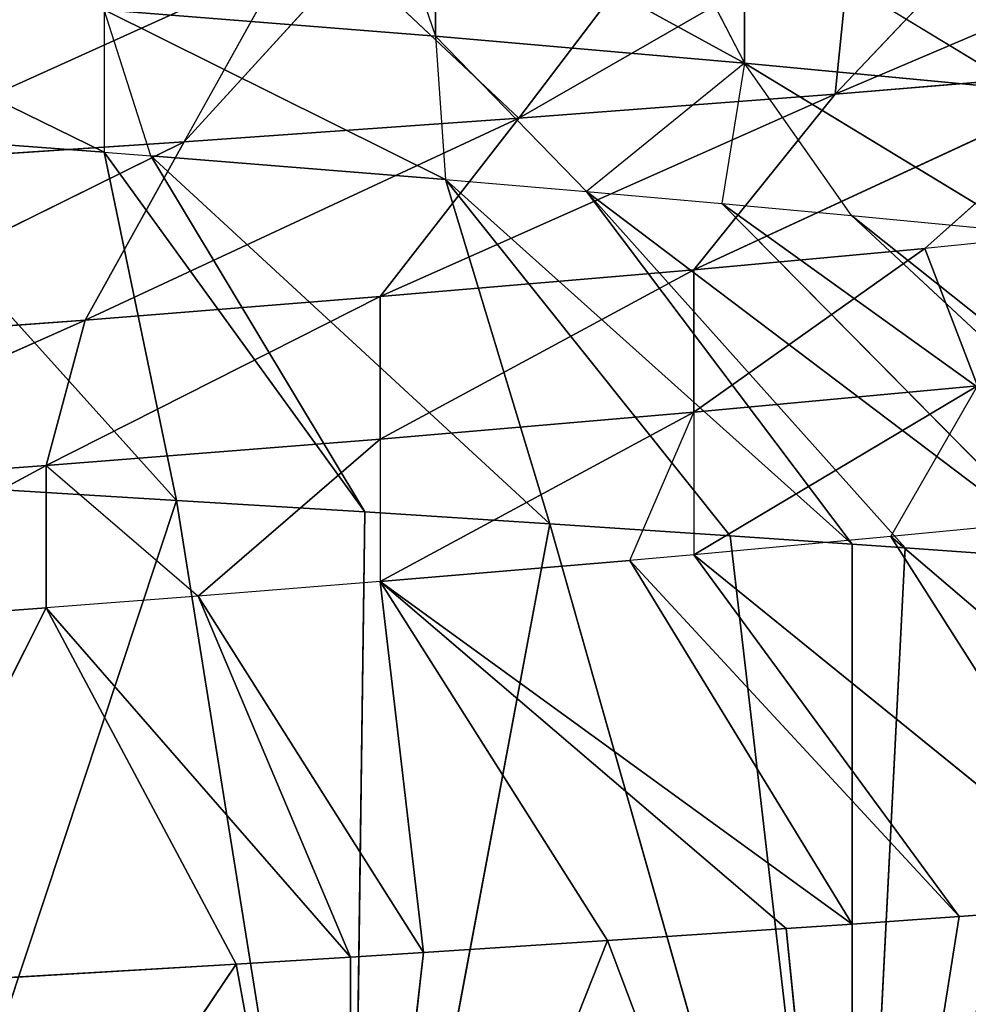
# Model space of a CAD drawing. Extents: x 186 to 416, y 0 to 124.
# Tile 256 of 656: x 246.142 to 246.724, y 117.359 to 117.964. Entities that reach past the tile are written whole.
import ezdxf

# ---------------------------------------------------------------- set-up
doc = ezdxf.new("R2010")
doc.units = 0
doc.header["$LTSCALE"] = 25.4
doc.layers.get('0').update_dxf_attribs({"color": 13, "linetype": 'CONTINUOUS'})

# ---------------------------------------------------------------- blocks, each defined once
blk = doc.blocks.new('PILLS-I-PLAFON-8266-8272_0')
at = {"color": 250}
for p, q in [((61.19681, 52.91607, 6.87794), (60.93861, 52.98001, 7.26166)), ((61.19681, 52.91607, 6.87794), (60.93861, 52.98001, 7.26166)), ((61.19681, 52.91607, 6.87794), (60.96272, 52.97561, 6.89185)), ((61.19681, 52.91607, 6.87794), (60.96272, 52.97561, 6.89185)), ((61.08023, 52.55556, 6.65924), (60.96272, 52.97561, 6.89185)), ((61.08023, 52.55556, 6.65924), (60.96272, 52.97561, 6.89185)), ((61.19681, 52.91607, 6.87794), (61.08023, 52.55556, 6.65924)), ((61.19681, 52.91607, 6.87794), (61.08023, 52.55556, 6.65924)), ((61.26693, 52.89204, 6.87359), (61.19681, 52.91607, 6.87794)), ((61.19681, 52.91607, 6.87794), (61.26694, 52.89204, 7.26166)), ((61.19681, 52.91607, 6.87794), (61.26694, 52.89204, 7.26166)), ((61.26693, 52.89204, 6.87359), (61.19681, 52.91607, 6.87794)), ((60.95291, 52.78447, 6.3871), (61.22555, 52.90658, 6.26367)), ((60.95291, 52.78447, 6.3871), (61.22555, 52.90658, 6.26367)), ((61.16478, 52.72715, 6.37304), (61.22555, 52.90658, 6.26367)), ((61.26693, 52.89204, 6.87359), (61.08023, 52.55556, 6.65924)), ((61.26693, 52.89204, 6.87359), (61.08023, 52.55556, 6.65924)), ((61.16478, 52.72715, 6.37304), (61.26694, 52.89204, 6.26109)), ((61.26693, 52.89204, 6.87359), (61.17356, 52.52232, 6.652)), ((61.26693, 52.89204, 6.87359), (61.17356, 52.52232, 6.652)), ((61.26694, 52.89204, 7.26166), (61.26693, 52.89204, 6.87359)), ((61.31187, 52.87506, 6.87075), (61.26693, 52.89204, 6.87359)), ((61.26694, 52.89204, 7.26166), (61.26693, 52.89204, 6.87359)), ((61.31187, 52.87506, 6.87075), (61.26693, 52.89204, 6.87359)), ((61.42467, 52.82668, 6.86346), (61.26694, 52.89204, 7.26166)), ((61.42467, 52.82668, 6.86346), (61.26694, 52.89204, 7.26166)), ((61.31187, 52.87506, 6.87075), (61.26694, 52.89204, 7.26166)), ((61.31187, 52.87506, 6.87075), (61.26694, 52.89204, 7.26166)), ((61.37033, 52.64272, 6.35845), (61.26694, 52.89204, 6.26109)), ((61.37033, 52.64272, 6.35845), (61.26694, 52.89204, 6.26109)), ((61.31187, 52.87506, 6.87075), (61.17356, 52.52232, 6.652)), ((61.31187, 52.87506, 6.87075), (61.17356, 52.52232, 6.652)), ((61.31187, 52.87506, 6.87075), (61.2853, 52.47342, 6.643)), ((61.31187, 52.87506, 6.87075), (61.2853, 52.47342, 6.643)), ((61.42467, 52.82668, 6.86346), (61.31187, 52.87506, 6.87075)), ((61.42467, 52.82668, 6.86346), (61.31187, 52.87506, 6.87075)), ((61.42467, 52.82668, 6.86346), (61.2853, 52.47342, 6.643)), ((61.42467, 52.82668, 6.86346), (61.2853, 52.47342, 6.643)), ((61.5345, 52.77113, 6.85611), (61.42467, 52.82668, 6.86346)), ((61.42467, 52.82668, 6.86346), (61.575, 52.74839, 7.26166)), ((61.42467, 52.82668, 6.86346), (61.575, 52.74839, 7.26166)), ((61.5345, 52.77113, 6.85611), (61.42467, 52.82668, 6.86346)), ((61.37033, 52.64272, 6.35845), (61.45322, 52.81307, 6.24907)), ((61.37033, 52.64272, 6.35845), (61.45322, 52.81307, 6.24907)), ((61.16478, 52.72715, 6.37304), (60.95291, 52.78447, 6.3871)), ((61.16478, 52.72715, 6.37304), (60.95291, 52.78447, 6.3871)), ((61.5345, 52.77113, 6.85611), (61.2853, 52.47342, 6.643)), ((61.5345, 52.77113, 6.85611), (61.2853, 52.47342, 6.643)), ((61.57501, 52.74839, 6.85333), (61.5345, 52.77113, 6.85611)), ((61.5345, 52.77113, 6.85611), (61.575, 52.74839, 7.26166)), ((61.5345, 52.77113, 6.85611), (61.575, 52.74839, 7.26166)), ((61.57501, 52.74839, 6.85333), (61.5345, 52.77113, 6.85611)), ((61.2853, 52.47342, 6.643), (61.57501, 52.74839, 6.85333)), ((61.2853, 52.47342, 6.643), (61.57501, 52.74839, 6.85333)), ((61.57499, 52.74839, 6.24083), (61.37033, 52.64272, 6.35845)), ((61.57499, 52.74839, 6.24083), (61.37033, 52.64272, 6.35845)), ((61.57501, 52.74839, 6.85333), (61.43847, 52.38831, 6.62999)), ((61.57501, 52.74839, 6.85333), (61.43847, 52.38831, 6.62999)), ((61.57499, 52.74839, 6.24083), (61.56445, 52.53253, 6.34366)), ((61.57499, 52.74839, 6.24083), (61.56445, 52.53253, 6.34366)), ((61.575, 52.74839, 7.26166), (61.57501, 52.74839, 6.85333)), ((61.64068, 52.70873, 6.84874), (61.575, 52.74839, 7.26166)), ((61.64068, 52.70873, 6.84874), (61.575, 52.74839, 7.26166)), ((61.575, 52.74839, 7.26166), (61.57501, 52.74839, 6.85333)), ((61.64068, 52.70873, 6.84874), (61.57501, 52.74839, 6.85333)), ((61.64068, 52.70873, 6.84874), (61.57501, 52.74839, 6.85333)), ((60.91493, 52.59887, 6.49648), (61.16478, 52.72715, 6.37304)), ((60.91493, 52.59887, 6.49648), (61.16478, 52.72715, 6.37304)), ((61.16478, 52.72715, 6.37304), (61.104, 52.54772, 6.48242)), ((61.16478, 52.72715, 6.37304), (61.104, 52.54772, 6.48242)), ((61.37033, 52.64272, 6.35845), (61.16478, 52.72715, 6.37304)), ((61.37033, 52.64272, 6.35845), (61.16478, 52.72715, 6.37304)), ((61.64068, 52.70873, 6.84874), (61.43847, 52.38831, 6.62999)), ((61.64068, 52.70873, 6.84874), (61.43847, 52.38831, 6.62999)), ((61.64068, 52.70873, 6.84874), (61.47776, 52.36269, 6.62651)), ((61.64068, 52.70873, 6.84874), (61.47776, 52.36269, 6.62651)), ((61.74258, 52.63983, 6.8414), (61.64068, 52.70873, 6.84874)), ((61.74258, 52.63983, 6.8414), (61.64068, 52.70873, 6.84874)), ((61.66823, 52.69102, 6.23428), (61.56445, 52.53253, 6.34366)), ((61.66823, 52.69102, 6.23428), (61.56445, 52.53253, 6.34366)), ((61.104, 52.54772, 6.48242), (61.37033, 52.64272, 6.35845)), ((61.104, 52.54772, 6.48242), (61.37033, 52.64272, 6.35845)), ((61.37033, 52.64272, 6.35845), (61.2853, 52.47342, 6.468)), ((61.37033, 52.64272, 6.35845), (61.2853, 52.47342, 6.468)), ((61.37033, 52.64272, 6.35845), (61.56445, 52.53253, 6.34366)), ((61.37033, 52.64272, 6.35845), (61.56445, 52.53253, 6.34366)), ((61.74258, 52.63983, 6.8414), (61.47776, 52.36269, 6.62651)), ((61.74258, 52.63983, 6.8414), (61.47776, 52.36269, 6.62651)), ((61.74258, 52.63983, 6.8414), (61.59877, 52.27243, 6.61538)), ((61.74258, 52.63983, 6.8414), (61.59877, 52.27243, 6.61538)), ((61.08023, 52.55556, 6.57174), (60.86889, 52.60757, 6.58726)), ((61.104, 52.54772, 6.48242), (60.86889, 52.60757, 6.58726)), ((61.08023, 52.55556, 6.57174), (60.86889, 52.60757, 6.58726)), ((61.104, 52.54772, 6.48242), (60.86889, 52.60757, 6.58726)), ((61.08023, 52.55556, 6.65924), (60.89224, 52.60334, 6.6731)), ((60.89224, 52.60334, 6.6731), (61.08023, 52.55556, 6.57174)), ((60.89224, 52.60334, 6.6731), (61.08023, 52.55556, 6.57174)), ((61.08023, 52.55556, 6.65924), (60.89224, 52.60334, 6.6731)), ((61.104, 52.54772, 6.48242), (60.91493, 52.59887, 6.49648)), ((61.104, 52.54772, 6.48242), (60.91493, 52.59887, 6.49648)), ((61.17356, 52.52232, 6.652), (61.08023, 52.55556, 6.65924)), ((61.2853, 52.47342, 6.5555), (61.08023, 52.55556, 6.57174)), ((61.08023, 52.55556, 6.57174), (61.17356, 52.52232, 6.652)), ((61.08023, 52.55556, 6.57174), (61.08023, 52.55556, 6.65924)), ((61.2853, 52.47342, 6.468), (61.08023, 52.55556, 6.57174)), ((61.2853, 52.47342, 6.5555), (61.08023, 52.55556, 6.57174)), ((61.104, 52.54772, 6.48242), (61.08023, 52.55556, 6.57174)), ((61.2853, 52.47342, 6.468), (61.08023, 52.55556, 6.57174)), ((61.104, 52.54772, 6.48242), (61.08023, 52.55556, 6.57174)), ((61.56445, 52.53253, 6.34366), (61.85342, 52.55344, 6.22057)), ((61.56445, 52.53253, 6.34366), (61.85342, 52.55344, 6.22057)), ((61.59877, 52.27243, 6.61538), (61.85344, 52.55342, 6.83307)), ((61.59877, 52.27243, 6.61538), (61.85344, 52.55342, 6.83307)), ((61.2853, 52.47342, 6.468), (61.104, 52.54772, 6.48242)), ((61.2853, 52.47342, 6.468), (61.104, 52.54772, 6.48242)), ((61.56445, 52.53253, 6.34366), (61.2853, 52.47342, 6.468)), ((61.56445, 52.53253, 6.34366), (61.2853, 52.47342, 6.468)), ((61.47776, 52.36269, 6.45151), (61.56445, 52.53253, 6.34366)), ((61.47776, 52.36269, 6.45151), (61.56445, 52.53253, 6.34366)), ((61.74246, 52.39917, 6.32902), (61.56445, 52.53253, 6.34366)), ((61.74246, 52.39917, 6.32902), (61.56445, 52.53253, 6.34366)), ((61.2853, 52.47342, 6.643), (61.17356, 52.52232, 6.652)), ((61.2853, 52.47342, 6.5555), (61.17356, 52.52232, 6.652)), ((61.43847, 52.38831, 6.62999), (61.2853, 52.47342, 6.643)), ((61.47776, 52.36269, 6.53901), (61.2853, 52.47342, 6.643)), ((61.43847, 52.38831, 6.62999), (61.2853, 52.47342, 6.643)), ((61.47776, 52.36269, 6.53901), (61.2853, 52.47342, 6.643)), ((61.47776, 52.36269, 6.53901), (61.2853, 52.47342, 6.5555)), ((61.2853, 52.47342, 6.5555), (61.2853, 52.47342, 6.643)), ((61.47776, 52.36269, 6.45151), (61.2853, 52.47342, 6.5555)), ((61.47776, 52.36269, 6.53901), (61.2853, 52.47342, 6.5555)), ((61.47776, 52.36269, 6.45151), (61.2853, 52.47342, 6.5555)), ((61.47776, 52.36269, 6.45151), (61.2853, 52.47342, 6.468)), ((61.2853, 52.47342, 6.468), (61.2853, 52.47342, 6.5555)), ((61.2853, 52.47342, 6.468), (61.2853, 52.47342, 6.5555)), ((61.47776, 52.36269, 6.45151), (61.2853, 52.47342, 6.468)), ((61.47776, 52.36269, 6.45151), (61.74246, 52.39917, 6.32902)), ((61.47776, 52.36269, 6.45151), (61.74246, 52.39917, 6.32902)), ((61.61953, 52.25503, 6.4384), (61.74246, 52.39917, 6.32902)), ((61.47776, 52.36269, 6.62651), (61.43847, 52.38831, 6.62999)), ((61.43847, 52.38831, 6.62999), (61.47776, 52.36269, 6.53901)), ((61.59877, 52.27243, 6.61538), (61.47776, 52.36269, 6.62651)), ((61.61953, 52.25503, 6.4384), (61.47776, 52.36269, 6.53901)), ((61.47776, 52.36269, 6.53901), (61.65188, 52.22667, 6.52276)), ((61.47776, 52.36269, 6.53901), (61.65188, 52.22667, 6.52276)), ((61.47776, 52.36269, 6.53901), (61.47776, 52.36269, 6.62651)), ((61.65188, 52.22667, 6.52276), (61.47776, 52.36269, 6.62651)), ((61.61953, 52.25503, 6.4384), (61.47776, 52.36269, 6.45151)), ((61.47776, 52.36269, 6.45151), (61.47776, 52.36269, 6.53901)), ((61.61953, 52.25503, 6.4384), (61.47776, 52.36269, 6.53901)), ((61.47776, 52.36269, 6.45151), (61.47776, 52.36269, 6.53901)), ((61.61953, 52.25503, 6.4384), (61.47776, 52.36269, 6.45151)), ((61.59877, 52.27243, 6.61538), (61.65188, 52.22667, 6.52276)), ((61.65188, 52.22667, 6.61026), (61.59877, 52.27243, 6.61538)), ((61.65188, 52.22667, 6.43526), (61.61953, 52.25503, 6.4384)), ((61.61953, 52.25503, 6.4384), (61.65188, 52.22667, 6.52276)), ((61.50888, 49.77811, 6.23711), (61.67939, 49.91801, 6.34077)), ((61.67939, 49.91801, 6.34077), (61.50888, 49.77811, 6.32461)), ((61.67939, 49.91801, 6.34077), (61.50888, 49.77811, 6.32461)), ((61.50888, 49.77811, 6.32461), (61.67939, 49.91801, 6.42827)), ((61.5745, 49.82727, 6.41816), (61.67939, 49.91801, 6.42827)), ((61.49503, 49.76839, 6.41086), (61.5745, 49.82727, 6.41816)), ((61.5745, 49.82727, 6.41816), (61.50888, 49.77811, 6.32461)), ((61.5745, 49.82727, 6.41816), (61.80951, 49.53008, 6.63691)), ((61.5745, 49.82727, 6.41816), (61.80951, 49.53008, 6.63691)), ((61.5745, 49.82727, 6.41816), (61.85342, 49.56585, 6.64025)), ((61.5745, 49.82727, 6.41816), (61.85342, 49.56585, 6.64025)), ((61.31918, 49.6628, 6.30813), (61.50888, 49.77811, 6.32461)), ((61.31918, 49.6628, 6.22063), (61.50888, 49.77811, 6.32461)), ((61.31918, 49.6628, 6.30813), (61.50888, 49.77811, 6.32461)), ((61.31918, 49.6628, 6.22063), (61.50888, 49.77811, 6.32461)), ((61.50888, 49.77811, 6.32461), (61.41178, 49.7145, 6.40351)), ((61.4615, 49.74579, 6.23287), (61.50888, 49.77811, 6.32461)), ((61.50888, 49.77811, 6.32461), (61.49503, 49.76839, 6.41086)), ((61.50888, 49.77811, 6.23711), (61.50888, 49.77811, 6.32461)), ((61.41178, 49.7145, 6.40351), (61.49503, 49.76839, 6.41086)), ((61.49503, 49.76839, 6.41086), (61.71087, 49.457, 6.62961)), ((61.49503, 49.76839, 6.41086), (61.71087, 49.457, 6.62961)), ((61.49503, 49.76839, 6.41086), (61.80951, 49.53008, 6.63691)), ((61.49503, 49.76839, 6.41086), (61.80951, 49.53008, 6.63691)), ((61.31918, 49.6628, 6.30813), (61.41178, 49.7145, 6.40351)), ((61.32524, 49.66594, 6.39614), (61.41178, 49.7145, 6.40351)), ((61.60755, 49.39011, 6.62226), (61.41178, 49.7145, 6.40351)), ((61.41178, 49.7145, 6.40351), (61.71087, 49.457, 6.62961)), ((61.60755, 49.39011, 6.62226), (61.41178, 49.7145, 6.40351)), ((61.57499, 49.37089, 6.62), (61.41178, 49.7145, 6.40351)), ((61.57499, 49.37089, 6.62), (61.41178, 49.7145, 6.40351)), ((61.41178, 49.7145, 6.40351), (61.71087, 49.457, 6.62961)), ((61.11582, 49.57562, 6.29182), (61.32524, 49.66594, 6.39614)), ((61.11582, 49.57562, 6.29182), (61.32524, 49.66594, 6.39614)), ((61.11582, 49.57562, 6.29182), (61.31918, 49.6628, 6.30813)), ((61.11582, 49.57562, 6.29182), (61.31918, 49.6628, 6.30813)), ((61.14442, 49.58587, 6.38154), (61.32524, 49.66594, 6.39614)), ((61.14442, 49.58587, 6.38154), (61.32524, 49.66594, 6.39614)), ((61.28833, 49.64734, 6.21808), (61.31918, 49.6628, 6.30813)), ((61.31918, 49.6628, 6.30813), (61.32524, 49.66594, 6.39614)), ((61.31918, 49.6628, 6.22063), (61.31918, 49.6628, 6.30813)), ((61.57499, 49.37089, 6.62), (61.32524, 49.66594, 6.39614)), ((61.57499, 49.37089, 6.62), (61.32524, 49.66594, 6.39614)), ((61.50014, 49.32983, 6.61489), (61.32524, 49.66594, 6.39614)), ((61.50014, 49.32983, 6.61489), (61.32524, 49.66594, 6.39614)), ((61.38931, 49.27653, 6.60755), (61.32524, 49.66594, 6.39614)), ((61.38931, 49.27653, 6.60755), (61.32524, 49.66594, 6.39614)), ((61.11582, 49.57562, 6.37932), (61.14442, 49.58587, 6.38154)), ((61.14442, 49.58587, 6.38154), (61.11582, 49.57562, 6.29182)), ((61.14442, 49.58587, 6.38154), (61.27571, 49.23046, 6.60029)), ((61.38931, 49.27653, 6.60755), (61.14442, 49.58587, 6.38154)), ((61.38931, 49.27653, 6.60755), (61.14442, 49.58587, 6.38154)), ((61.14442, 49.58587, 6.38154), (61.27571, 49.23046, 6.60029)), ((60.90509, 49.51844, 6.27614), (61.11582, 49.57562, 6.37932)), ((60.90509, 49.51844, 6.27614), (61.11582, 49.57562, 6.37932)), ((60.95701, 49.52963, 6.3674), (61.11582, 49.57562, 6.37932)), ((60.95701, 49.52963, 6.3674), (61.11582, 49.57562, 6.37932)), ((61.27571, 49.23046, 6.60029), (61.11582, 49.57562, 6.37932)), ((61.27571, 49.23046, 6.60029), (61.11582, 49.57562, 6.37932)), ((61.16008, 49.19181, 6.59314), (61.11582, 49.57562, 6.37932)), ((61.16008, 49.19181, 6.59314), (61.11582, 49.57562, 6.37932)), ((61.11582, 49.57562, 6.29182), (61.11582, 49.57562, 6.37932)), ((61.16008, 49.19181, 6.59314), (60.95701, 49.52963, 6.3674)), ((61.16008, 49.19181, 6.59314), (60.95701, 49.52963, 6.3674)), ((61.60755, 49.39011, 6.62226), (61.71087, 49.457, 6.62961)), ((61.60755, 49.39011, 6.62226), (61.71087, 49.457, 6.62961)), ((61.57499, 49.37089, 6.62), (61.60755, 49.39011, 6.62226)), ((61.57499, 49.37089, 6.62), (61.60755, 49.39011, 6.62226)), ((61.60755, 49.39011, 6.62226), (61.575, 49.37089, 7.26166)), ((61.60755, 49.39011, 6.62226), (61.575, 49.37089, 7.26166)), ((61.575, 49.37089, 7.26166), (61.38931, 49.27653, 6.60755)), ((61.575, 49.37089, 7.26166), (61.38931, 49.27653, 6.60755)), ((61.50014, 49.32983, 6.61489), (61.57499, 49.37089, 6.62)), ((61.575, 49.37089, 7.26166), (61.50014, 49.32983, 6.61489)), ((61.575, 49.37089, 7.26166), (61.50014, 49.32983, 6.61489)), ((61.50014, 49.32983, 6.61489), (61.57499, 49.37089, 6.62)), ((61.57499, 49.37089, 6.62), (61.575, 49.37089, 7.26166)), ((61.57499, 49.37089, 6.62), (61.575, 49.37089, 7.26166)), ((61.38931, 49.27653, 6.60755), (61.50014, 49.32983, 6.61489)), ((61.38931, 49.27653, 6.60755), (61.50014, 49.32983, 6.61489)), ((61.26694, 49.22724, 7.26166), (61.38931, 49.27653, 6.60755)), ((61.26694, 49.22724, 7.26166), (61.38931, 49.27653, 6.60755)), ((61.27571, 49.23046, 6.60029), (61.38931, 49.27653, 6.60755)), ((61.27571, 49.23046, 6.60029), (61.38931, 49.27653, 6.60755)), ((61.16008, 49.19181, 6.59314), (61.27571, 49.23046, 6.60029)), ((61.16008, 49.19181, 6.59314), (61.27571, 49.23046, 6.60029)), ((61.16008, 49.19181, 6.59314), (61.26694, 49.22724, 7.26166)), ((61.16008, 49.19181, 6.59314), (61.26694, 49.22724, 7.26166)), ((61.26694, 49.22724, 7.26166), (61.27571, 49.23046, 6.60029)), ((61.26694, 49.22724, 7.26166), (61.27571, 49.23046, 6.60029)), ((61.16008, 49.19181, 6.59314), (60.93861, 49.13927, 7.26166)), ((61.16008, 49.19181, 6.59314), (60.93861, 49.13927, 7.26166)), ((61.04311, 49.16066, 6.58615), (61.16008, 49.19181, 6.59314)), ((61.04311, 49.16066, 6.58615), (61.16008, 49.19181, 6.59314))]:
    blk.add_line(p, q, dxfattribs=at)
mesh = blk.add_polyface(dxfattribs=at)
corners = [(61.26694, 52.89204, 7.26166), (61.19681, 52.91607, 6.87794), (60.93861, 52.98001, 7.26166)]
mesh.append_faces([[corners[k] for k in face] for face in [(0, 1, 2)]], dxfattribs={"color": 250})
mesh = blk.add_polyface(dxfattribs=at)
corners = [(60.93861, 52.98001, 7.26166), (61.19681, 52.91607, 6.87794), (60.96272, 52.97561, 6.89185)]
mesh.append_faces([[corners[k] for k in face] for face in [(0, 1, 2)]], dxfattribs={"color": 250})
mesh = blk.add_polyface(dxfattribs=at)
corners = [(61.08023, 52.55556, 6.65924), (60.89224, 52.60334, 6.6731), (60.96272, 52.97561, 6.89185)]
mesh.append_faces([[corners[k] for k in face] for face in [(0, 1, 2)]], dxfattribs={"color": 250})
mesh = blk.add_polyface(dxfattribs=at)
corners = [(61.19681, 52.91607, 6.87794), (61.08023, 52.55556, 6.65924), (60.96272, 52.97561, 6.89185)]
mesh.append_faces([[corners[k] for k in face] for face in [(0, 1, 2)]], dxfattribs={"color": 250})
mesh = blk.add_polyface(dxfattribs=at)
corners = [(61.22555, 52.90658, 6.26367), (60.99088, 52.97006, 6.27773), (60.95291, 52.78447, 6.3871)]
mesh.append_faces([[corners[k] for k in face] for face in [(0, 1, 2)]], dxfattribs={"color": 250})
mesh = blk.add_polyface(dxfattribs=at)
corners = [(61.26693, 52.89204, 6.87359), (61.08023, 52.55556, 6.65924), (61.19681, 52.91607, 6.87794)]
mesh.append_faces([[corners[k] for k in face] for face in [(0, 1, 2)]], dxfattribs={"color": 250})
mesh = blk.add_polyface(dxfattribs=at)
corners = [(61.26694, 52.89204, 7.26166), (61.26693, 52.89204, 6.87359), (61.19681, 52.91607, 6.87794)]
mesh.append_faces([[corners[k] for k in face] for face in [(0, 1, 2)]], dxfattribs={"color": 250})
mesh = blk.add_polyface(dxfattribs=at)
corners = [(61.22555, 52.90658, 6.26367), (60.95291, 52.78447, 6.3871), (61.16478, 52.72715, 6.37304)]
mesh.append_faces([[corners[k] for k in face] for face in [(0, 1, 2)]], dxfattribs={"color": 250})
mesh = blk.add_polyface(dxfattribs=at)
corners = [(61.26693, 52.89204, 6.87359), (61.17356, 52.52232, 6.652), (61.08023, 52.55556, 6.65924)]
mesh.append_faces([[corners[k] for k in face] for face in [(0, 1, 2)]], dxfattribs={"color": 250})
mesh = blk.add_polyface(dxfattribs=at)
corners = [(61.37033, 52.64272, 6.35845), (61.26694, 52.89204, 6.26109), (61.16478, 52.72715, 6.37304)]
mesh.append_faces([[corners[k] for k in face] for face in [(0, 1, 2)]], dxfattribs={"color": 250})
mesh = blk.add_polyface(dxfattribs=at)
corners = [(61.31187, 52.87506, 6.87075), (61.17356, 52.52232, 6.652), (61.26693, 52.89204, 6.87359)]
mesh.append_faces([[corners[k] for k in face] for face in [(0, 1, 2)]], dxfattribs={"color": 250})
mesh = blk.add_polyface(dxfattribs=at)
corners = [(61.26694, 52.89204, 7.26166), (61.31187, 52.87506, 6.87075), (61.26693, 52.89204, 6.87359)]
mesh.append_faces([[corners[k] for k in face] for face in [(0, 1, 2)]], dxfattribs={"color": 250})
mesh = blk.add_polyface(dxfattribs=at)
corners = [(61.575, 52.74839, 7.26166), (61.42467, 52.82668, 6.86346), (61.26694, 52.89204, 7.26166)]
mesh.append_faces([[corners[k] for k in face] for face in [(0, 1, 2)]], dxfattribs={"color": 250})
mesh = blk.add_polyface(dxfattribs=at)
corners = [(61.26694, 52.89204, 7.26166), (61.42467, 52.82668, 6.86346), (61.31187, 52.87506, 6.87075)]
mesh.append_faces([[corners[k] for k in face] for face in [(0, 1, 2)]], dxfattribs={"color": 250})
mesh = blk.add_polyface(dxfattribs=at)
corners = [(61.45322, 52.81307, 6.24907), (61.26694, 52.89204, 6.26109), (61.37033, 52.64272, 6.35845)]
mesh.append_faces([[corners[k] for k in face] for face in [(0, 1, 2)]], dxfattribs={"color": 250})
mesh = blk.add_polyface(dxfattribs=at)
corners = [(61.31187, 52.87506, 6.87075), (61.2853, 52.47342, 6.643), (61.17356, 52.52232, 6.652)]
mesh.append_faces([[corners[k] for k in face] for face in [(0, 1, 2)]], dxfattribs={"color": 250})
mesh = blk.add_polyface(dxfattribs=at)
corners = [(61.42467, 52.82668, 6.86346), (61.2853, 52.47342, 6.643), (61.31187, 52.87506, 6.87075)]
mesh.append_faces([[corners[k] for k in face] for face in [(0, 1, 2)]], dxfattribs={"color": 250})
mesh = blk.add_polyface(dxfattribs=at)
corners = [(61.5345, 52.77113, 6.85611), (61.2853, 52.47342, 6.643), (61.42467, 52.82668, 6.86346)]
mesh.append_faces([[corners[k] for k in face] for face in [(0, 1, 2)]], dxfattribs={"color": 250})
mesh = blk.add_polyface(dxfattribs=at)
corners = [(61.575, 52.74839, 7.26166), (61.5345, 52.77113, 6.85611), (61.42467, 52.82668, 6.86346)]
mesh.append_faces([[corners[k] for k in face] for face in [(0, 1, 2)]], dxfattribs={"color": 250})
mesh = blk.add_polyface(dxfattribs=at)
corners = [(61.57499, 52.74839, 6.24083), (61.45322, 52.81307, 6.24907), (61.37033, 52.64272, 6.35845)]
mesh.append_faces([[corners[k] for k in face] for face in [(0, 1, 2)]], dxfattribs={"color": 250})
mesh = blk.add_polyface(dxfattribs=at)
corners = [(61.16478, 52.72715, 6.37304), (60.95291, 52.78447, 6.3871), (60.91493, 52.59887, 6.49648)]
mesh.append_faces([[corners[k] for k in face] for face in [(0, 1, 2)]], dxfattribs={"color": 250})
mesh = blk.add_polyface(dxfattribs=at)
corners = [(61.57501, 52.74839, 6.85333), (61.2853, 52.47342, 6.643), (61.5345, 52.77113, 6.85611)]
mesh.append_faces([[corners[k] for k in face] for face in [(0, 1, 2)]], dxfattribs={"color": 250})
mesh = blk.add_polyface(dxfattribs=at)
corners = [(61.575, 52.74839, 7.26166), (61.57501, 52.74839, 6.85333), (61.5345, 52.77113, 6.85611)]
mesh.append_faces([[corners[k] for k in face] for face in [(0, 1, 2)]], dxfattribs={"color": 250})
mesh = blk.add_polyface(dxfattribs=at)
corners = [(61.57501, 52.74839, 6.85333), (61.43847, 52.38831, 6.62999), (61.2853, 52.47342, 6.643)]
mesh.append_faces([[corners[k] for k in face] for face in [(0, 1, 2)]], dxfattribs={"color": 250})
mesh = blk.add_polyface(dxfattribs=at)
corners = [(61.57499, 52.74839, 6.24083), (61.37033, 52.64272, 6.35845), (61.56445, 52.53253, 6.34366)]
mesh.append_faces([[corners[k] for k in face] for face in [(0, 1, 2)]], dxfattribs={"color": 250})
mesh = blk.add_polyface(dxfattribs=at)
corners = [(61.64068, 52.70873, 6.84874), (61.43847, 52.38831, 6.62999), (61.57501, 52.74839, 6.85333)]
mesh.append_faces([[corners[k] for k in face] for face in [(0, 1, 2)]], dxfattribs={"color": 250})
mesh = blk.add_polyface(dxfattribs=at)
corners = [(61.66823, 52.69102, 6.23428), (61.57499, 52.74839, 6.24083), (61.56445, 52.53253, 6.34366)]
mesh.append_faces([[corners[k] for k in face] for face in [(0, 1, 2)]], dxfattribs={"color": 250})
mesh = blk.add_polyface(dxfattribs=at)
corners = [(61.575, 52.74839, 7.26166), (61.85343, 52.55343, 7.26166), (61.74258, 52.63983, 6.8414)]
mesh.append_faces([[corners[k] for k in face] for face in [(0, 1, 2)]], dxfattribs={"color": 250})
mesh = blk.add_polyface(dxfattribs=at)
corners = [(61.575, 52.74839, 7.26166), (61.74258, 52.63983, 6.8414), (61.64068, 52.70873, 6.84874)]
mesh.append_faces([[corners[k] for k in face] for face in [(0, 1, 2)]], dxfattribs={"color": 250})
mesh = blk.add_polyface(dxfattribs=at)
corners = [(61.575, 52.74839, 7.26166), (61.64068, 52.70873, 6.84874), (61.57501, 52.74839, 6.85333)]
mesh.append_faces([[corners[k] for k in face] for face in [(0, 1, 2)]], dxfattribs={"color": 250})
mesh = blk.add_polyface(dxfattribs=at)
corners = [(61.16478, 52.72715, 6.37304), (60.91493, 52.59887, 6.49648), (61.104, 52.54772, 6.48242)]
mesh.append_faces([[corners[k] for k in face] for face in [(0, 1, 2)]], dxfattribs={"color": 250})
mesh = blk.add_polyface(dxfattribs=at)
corners = [(61.37033, 52.64272, 6.35845), (61.16478, 52.72715, 6.37304), (61.104, 52.54772, 6.48242)]
mesh.append_faces([[corners[k] for k in face] for face in [(0, 1, 2)]], dxfattribs={"color": 250})
mesh = blk.add_polyface(dxfattribs=at)
corners = [(61.64068, 52.70873, 6.84874), (61.47776, 52.36269, 6.62651), (61.43847, 52.38831, 6.62999)]
mesh.append_faces([[corners[k] for k in face] for face in [(0, 1, 2)]], dxfattribs={"color": 250})
mesh = blk.add_polyface(dxfattribs=at)
corners = [(61.74258, 52.63983, 6.8414), (61.47776, 52.36269, 6.62651), (61.64068, 52.70873, 6.84874)]
mesh.append_faces([[corners[k] for k in face] for face in [(0, 1, 2)]], dxfattribs={"color": 250})
mesh = blk.add_polyface(dxfattribs=at)
corners = [(61.85342, 52.55344, 6.22057), (61.66823, 52.69102, 6.23428), (61.56445, 52.53253, 6.34366)]
mesh.append_faces([[corners[k] for k in face] for face in [(0, 1, 2)]], dxfattribs={"color": 250})
mesh = blk.add_polyface(dxfattribs=at)
corners = [(61.37033, 52.64272, 6.35845), (61.104, 52.54772, 6.48242), (61.2853, 52.47342, 6.468)]
mesh.append_faces([[corners[k] for k in face] for face in [(0, 1, 2)]], dxfattribs={"color": 250})
mesh = blk.add_polyface(dxfattribs=at)
corners = [(61.56445, 52.53253, 6.34366), (61.37033, 52.64272, 6.35845), (61.2853, 52.47342, 6.468)]
mesh.append_faces([[corners[k] for k in face] for face in [(0, 1, 2)]], dxfattribs={"color": 250})
mesh = blk.add_polyface(dxfattribs=at)
corners = [(61.74258, 52.63983, 6.8414), (61.59877, 52.27243, 6.61538), (61.47776, 52.36269, 6.62651)]
mesh.append_faces([[corners[k] for k in face] for face in [(0, 1, 2)]], dxfattribs={"color": 250})
mesh = blk.add_polyface(dxfattribs=at)
corners = [(61.85344, 52.55342, 6.83307), (61.59877, 52.27243, 6.61538), (61.74258, 52.63983, 6.8414)]
mesh.append_faces([[corners[k] for k in face] for face in [(0, 1, 2)]], dxfattribs={"color": 250})
mesh = blk.add_polyface(dxfattribs=at)
corners = [(60.89224, 52.60334, 6.6731), (61.08023, 52.55556, 6.57174), (60.86889, 52.60757, 6.58726)]
mesh.append_faces([[corners[k] for k in face] for face in [(0, 1, 2)]], dxfattribs={"color": 250})
mesh = blk.add_polyface(dxfattribs=at)
corners = [(60.86889, 52.60757, 6.58726), (61.08023, 52.55556, 6.57174), (61.104, 52.54772, 6.48242)]
mesh.append_faces([[corners[k] for k in face] for face in [(0, 1, 2)]], dxfattribs={"color": 250})
mesh = blk.add_polyface(dxfattribs=at)
corners = [(60.86889, 52.60757, 6.58726), (61.104, 52.54772, 6.48242), (60.91493, 52.59887, 6.49648)]
mesh.append_faces([[corners[k] for k in face] for face in [(0, 1, 2)]], dxfattribs={"color": 250})
mesh = blk.add_polyface(dxfattribs=at)
corners = [(60.89224, 52.60334, 6.6731), (61.08023, 52.55556, 6.65924), (61.08023, 52.55556, 6.57174)]
mesh.append_faces([[corners[k] for k in face] for face in [(0, 1, 2)]], dxfattribs={"color": 250})
mesh = blk.add_polyface(dxfattribs=at)
corners = [(61.17356, 52.52232, 6.652), (61.2853, 52.47342, 6.5555), (61.08023, 52.55556, 6.57174)]
mesh.append_faces([[corners[k] for k in face] for face in [(0, 1, 2)]], dxfattribs={"color": 250})
mesh = blk.add_polyface(dxfattribs=at)
corners = [(61.08023, 52.55556, 6.57174), (61.2853, 52.47342, 6.5555), (61.2853, 52.47342, 6.468)]
mesh.append_faces([[corners[k] for k in face] for face in [(0, 1, 2)]], dxfattribs={"color": 250})
mesh = blk.add_polyface(dxfattribs=at)
corners = [(61.08023, 52.55556, 6.57174), (61.2853, 52.47342, 6.468), (61.104, 52.54772, 6.48242)]
mesh.append_faces([[corners[k] for k in face] for face in [(0, 1, 2)]], dxfattribs={"color": 250})
mesh = blk.add_polyface(dxfattribs=at)
corners = [(61.85342, 52.55344, 6.22057), (61.56445, 52.53253, 6.34366), (61.74246, 52.39917, 6.32902)]
mesh.append_faces([[corners[k] for k in face] for face in [(0, 1, 2)]], dxfattribs={"color": 250})
mesh = blk.add_polyface(dxfattribs=at)
corners = [(61.85344, 52.55342, 6.83307), (61.65188, 52.22667, 6.61026), (61.59877, 52.27243, 6.61538)]
mesh.append_faces([[corners[k] for k in face] for face in [(0, 1, 2)]], dxfattribs={"color": 250})
mesh = blk.add_polyface(dxfattribs=at)
corners = [(61.56445, 52.53253, 6.34366), (61.2853, 52.47342, 6.468), (61.47776, 52.36269, 6.45151)]
mesh.append_faces([[corners[k] for k in face] for face in [(0, 1, 2)]], dxfattribs={"color": 250})
mesh = blk.add_polyface(dxfattribs=at)
corners = [(61.74246, 52.39917, 6.32902), (61.56445, 52.53253, 6.34366), (61.47776, 52.36269, 6.45151)]
mesh.append_faces([[corners[k] for k in face] for face in [(0, 1, 2)]], dxfattribs={"color": 250})
mesh = blk.add_polyface(dxfattribs=at)
corners = [(61.2853, 52.47342, 6.643), (61.43847, 52.38831, 6.62999), (61.47776, 52.36269, 6.53901)]
mesh.append_faces([[corners[k] for k in face] for face in [(0, 1, 2)]], dxfattribs={"color": 250})
mesh = blk.add_polyface(dxfattribs=at)
corners = [(61.2853, 52.47342, 6.643), (61.47776, 52.36269, 6.53901), (61.2853, 52.47342, 6.5555)]
mesh.append_faces([[corners[k] for k in face] for face in [(0, 1, 2)]], dxfattribs={"color": 250})
mesh = blk.add_polyface(dxfattribs=at)
corners = [(61.2853, 52.47342, 6.5555), (61.47776, 52.36269, 6.53901), (61.47776, 52.36269, 6.45151)]
mesh.append_faces([[corners[k] for k in face] for face in [(0, 1, 2)]], dxfattribs={"color": 250})
mesh = blk.add_polyface(dxfattribs=at)
corners = [(61.2853, 52.47342, 6.5555), (61.47776, 52.36269, 6.45151), (61.2853, 52.47342, 6.468)]
mesh.append_faces([[corners[k] for k in face] for face in [(0, 1, 2)]], dxfattribs={"color": 250})
mesh = blk.add_polyface(dxfattribs=at)
corners = [(61.74246, 52.39917, 6.32902), (61.47776, 52.36269, 6.45151), (61.61953, 52.25503, 6.4384)]
mesh.append_faces([[corners[k] for k in face] for face in [(0, 1, 2)]], dxfattribs={"color": 250})
mesh = blk.add_polyface(dxfattribs=at)
corners = [(61.47776, 52.36269, 6.53901), (61.65188, 52.22667, 6.52276), (61.61953, 52.25503, 6.4384)]
mesh.append_faces([[corners[k] for k in face] for face in [(0, 1, 2)]], dxfattribs={"color": 250})
mesh = blk.add_polyface(dxfattribs=at)
corners = [(61.47776, 52.36269, 6.62651), (61.65188, 52.22667, 6.52276), (61.47776, 52.36269, 6.53901)]
mesh.append_faces([[corners[k] for k in face] for face in [(0, 1, 2)]], dxfattribs={"color": 250})
mesh = blk.add_polyface(dxfattribs=at)
corners = [(61.47776, 52.36269, 6.53901), (61.61953, 52.25503, 6.4384), (61.47776, 52.36269, 6.45151)]
mesh.append_faces([[corners[k] for k in face] for face in [(0, 1, 2)]], dxfattribs={"color": 250})
mesh = blk.add_polyface(dxfattribs=at)
corners = [(61.67939, 49.91801, 6.34077), (61.50888, 49.77811, 6.32461), (61.50888, 49.77811, 6.23711)]
mesh.append_faces([[corners[k] for k in face] for face in [(0, 1, 2)]], dxfattribs={"color": 250})
mesh = blk.add_polyface(dxfattribs=at)
corners = [(61.67939, 49.91801, 6.42827), (61.50888, 49.77811, 6.32461), (61.67939, 49.91801, 6.34077)]
mesh.append_faces([[corners[k] for k in face] for face in [(0, 1, 2)]], dxfattribs={"color": 250})
mesh = blk.add_polyface(dxfattribs=at)
corners = [(61.85342, 49.56585, 6.64025), (61.5745, 49.82727, 6.41816), (61.67939, 49.91801, 6.42827)]
mesh.append_faces([[corners[k] for k in face] for face in [(0, 1, 2)]], dxfattribs={"color": 250})
mesh = blk.add_polyface(dxfattribs=at)
corners = [(61.80951, 49.53008, 6.63691), (61.49503, 49.76839, 6.41086), (61.5745, 49.82727, 6.41816)]
mesh.append_faces([[corners[k] for k in face] for face in [(0, 1, 2)]], dxfattribs={"color": 250})
mesh = blk.add_polyface(dxfattribs=at)
corners = [(61.85342, 49.56585, 6.64025), (61.80951, 49.53008, 6.63691), (61.5745, 49.82727, 6.41816)]
mesh.append_faces([[corners[k] for k in face] for face in [(0, 1, 2)]], dxfattribs={"color": 250})
mesh = blk.add_polyface(dxfattribs=at)
corners = [(61.41178, 49.7145, 6.40351), (61.31918, 49.6628, 6.30813), (61.50888, 49.77811, 6.32461)]
mesh.append_faces([[corners[k] for k in face] for face in [(0, 1, 2)]], dxfattribs={"color": 250})
mesh = blk.add_polyface(dxfattribs=at)
corners = [(61.50888, 49.77811, 6.32461), (61.31918, 49.6628, 6.30813), (61.31918, 49.6628, 6.22063)]
mesh.append_faces([[corners[k] for k in face] for face in [(0, 1, 2)]], dxfattribs={"color": 250})
mesh = blk.add_polyface(dxfattribs=at)
corners = [(61.50888, 49.77811, 6.32461), (61.31918, 49.6628, 6.22063), (61.4615, 49.74579, 6.23287)]
mesh.append_faces([[corners[k] for k in face] for face in [(0, 1, 2)]], dxfattribs={"color": 250})
mesh = blk.add_polyface(dxfattribs=at)
corners = [(61.71087, 49.457, 6.62961), (61.41178, 49.7145, 6.40351), (61.49503, 49.76839, 6.41086)]
mesh.append_faces([[corners[k] for k in face] for face in [(0, 1, 2)]], dxfattribs={"color": 250})
mesh = blk.add_polyface(dxfattribs=at)
corners = [(61.80951, 49.53008, 6.63691), (61.71087, 49.457, 6.62961), (61.49503, 49.76839, 6.41086)]
mesh.append_faces([[corners[k] for k in face] for face in [(0, 1, 2)]], dxfattribs={"color": 250})
mesh = blk.add_polyface(dxfattribs=at)
corners = [(61.57499, 49.37089, 6.62), (61.32524, 49.66594, 6.39614), (61.41178, 49.7145, 6.40351)]
mesh.append_faces([[corners[k] for k in face] for face in [(0, 1, 2)]], dxfattribs={"color": 250})
mesh = blk.add_polyface(dxfattribs=at)
corners = [(61.71087, 49.457, 6.62961), (61.60755, 49.39011, 6.62226), (61.41178, 49.7145, 6.40351)]
mesh.append_faces([[corners[k] for k in face] for face in [(0, 1, 2)]], dxfattribs={"color": 250})
mesh = blk.add_polyface(dxfattribs=at)
corners = [(61.60755, 49.39011, 6.62226), (61.57499, 49.37089, 6.62), (61.41178, 49.7145, 6.40351)]
mesh.append_faces([[corners[k] for k in face] for face in [(0, 1, 2)]], dxfattribs={"color": 250})
mesh = blk.add_polyface(dxfattribs=at)
corners = [(61.32524, 49.66594, 6.39614), (61.14442, 49.58587, 6.38154), (61.11582, 49.57562, 6.29182)]
mesh.append_faces([[corners[k] for k in face] for face in [(0, 1, 2)]], dxfattribs={"color": 250})
mesh = blk.add_polyface(dxfattribs=at)
corners = [(61.32524, 49.66594, 6.39614), (61.11582, 49.57562, 6.29182), (61.31918, 49.6628, 6.30813)]
mesh.append_faces([[corners[k] for k in face] for face in [(0, 1, 2)]], dxfattribs={"color": 250})
mesh = blk.add_polyface(dxfattribs=at)
corners = [(61.31918, 49.6628, 6.30813), (61.11582, 49.57562, 6.29182), (61.28833, 49.64734, 6.21808)]
mesh.append_faces([[corners[k] for k in face] for face in [(0, 1, 2)]], dxfattribs={"color": 250})
mesh = blk.add_polyface(dxfattribs=at)
corners = [(61.38931, 49.27653, 6.60755), (61.14442, 49.58587, 6.38154), (61.32524, 49.66594, 6.39614)]
mesh.append_faces([[corners[k] for k in face] for face in [(0, 1, 2)]], dxfattribs={"color": 250})
mesh = blk.add_polyface(dxfattribs=at)
corners = [(61.57499, 49.37089, 6.62), (61.50014, 49.32983, 6.61489), (61.32524, 49.66594, 6.39614)]
mesh.append_faces([[corners[k] for k in face] for face in [(0, 1, 2)]], dxfattribs={"color": 250})
mesh = blk.add_polyface(dxfattribs=at)
corners = [(61.50014, 49.32983, 6.61489), (61.38931, 49.27653, 6.60755), (61.32524, 49.66594, 6.39614)]
mesh.append_faces([[corners[k] for k in face] for face in [(0, 1, 2)]], dxfattribs={"color": 250})
mesh = blk.add_polyface(dxfattribs=at)
corners = [(61.27571, 49.23046, 6.60029), (61.11582, 49.57562, 6.37932), (61.14442, 49.58587, 6.38154)]
mesh.append_faces([[corners[k] for k in face] for face in [(0, 1, 2)]], dxfattribs={"color": 250})
mesh = blk.add_polyface(dxfattribs=at)
corners = [(61.38931, 49.27653, 6.60755), (61.27571, 49.23046, 6.60029), (61.14442, 49.58587, 6.38154)]
mesh.append_faces([[corners[k] for k in face] for face in [(0, 1, 2)]], dxfattribs={"color": 250})
mesh = blk.add_polyface(dxfattribs=at)
corners = [(61.11582, 49.57562, 6.37932), (60.95701, 49.52963, 6.3674), (60.90509, 49.51844, 6.27614)]
mesh.append_faces([[corners[k] for k in face] for face in [(0, 1, 2)]], dxfattribs={"color": 250})
mesh = blk.add_polyface(dxfattribs=at)
corners = [(61.11582, 49.57562, 6.37932), (60.90509, 49.51844, 6.27614), (61.11582, 49.57562, 6.29182)]
mesh.append_faces([[corners[k] for k in face] for face in [(0, 1, 2)]], dxfattribs={"color": 250})
mesh = blk.add_polyface(dxfattribs=at)
corners = [(61.16008, 49.19181, 6.59314), (60.95701, 49.52963, 6.3674), (61.11582, 49.57562, 6.37932)]
mesh.append_faces([[corners[k] for k in face] for face in [(0, 1, 2)]], dxfattribs={"color": 250})
mesh = blk.add_polyface(dxfattribs=at)
corners = [(61.27571, 49.23046, 6.60029), (61.16008, 49.19181, 6.59314), (61.11582, 49.57562, 6.37932)]
mesh.append_faces([[corners[k] for k in face] for face in [(0, 1, 2)]], dxfattribs={"color": 250})
mesh = blk.add_polyface(dxfattribs=at)
corners = [(61.575, 49.37089, 7.26166), (61.71087, 49.457, 6.62961), (61.85343, 49.56585, 7.26166)]
mesh.append_faces([[corners[k] for k in face] for face in [(0, 1, 2)]], dxfattribs={"color": 250})
mesh = blk.add_polyface(dxfattribs=at)
corners = [(61.16008, 49.19181, 6.59314), (61.04311, 49.16066, 6.58615), (60.95701, 49.52963, 6.3674)]
mesh.append_faces([[corners[k] for k in face] for face in [(0, 1, 2)]], dxfattribs={"color": 250})
mesh = blk.add_polyface(dxfattribs=at)
corners = [(61.575, 49.37089, 7.26166), (61.60755, 49.39011, 6.62226), (61.71087, 49.457, 6.62961)]
mesh.append_faces([[corners[k] for k in face] for face in [(0, 1, 2)]], dxfattribs={"color": 250})
mesh = blk.add_polyface(dxfattribs=at)
corners = [(61.575, 49.37089, 7.26166), (61.57499, 49.37089, 6.62), (61.60755, 49.39011, 6.62226)]
mesh.append_faces([[corners[k] for k in face] for face in [(0, 1, 2)]], dxfattribs={"color": 250})
mesh = blk.add_polyface(dxfattribs=at)
corners = [(61.26694, 49.22724, 7.26166), (61.38931, 49.27653, 6.60755), (61.575, 49.37089, 7.26166)]
mesh.append_faces([[corners[k] for k in face] for face in [(0, 1, 2)]], dxfattribs={"color": 250})
mesh = blk.add_polyface(dxfattribs=at)
corners = [(61.575, 49.37089, 7.26166), (61.38931, 49.27653, 6.60755), (61.50014, 49.32983, 6.61489)]
mesh.append_faces([[corners[k] for k in face] for face in [(0, 1, 2)]], dxfattribs={"color": 250})
mesh = blk.add_polyface(dxfattribs=at)
corners = [(61.575, 49.37089, 7.26166), (61.50014, 49.32983, 6.61489), (61.57499, 49.37089, 6.62)]
mesh.append_faces([[corners[k] for k in face] for face in [(0, 1, 2)]], dxfattribs={"color": 250})
mesh = blk.add_polyface(dxfattribs=at)
corners = [(61.26694, 49.22724, 7.26166), (61.27571, 49.23046, 6.60029), (61.38931, 49.27653, 6.60755)]
mesh.append_faces([[corners[k] for k in face] for face in [(0, 1, 2)]], dxfattribs={"color": 250})
mesh = blk.add_polyface(dxfattribs=at)
corners = [(60.93861, 49.13927, 7.26166), (61.16008, 49.19181, 6.59314), (61.26694, 49.22724, 7.26166)]
mesh.append_faces([[corners[k] for k in face] for face in [(0, 1, 2)]], dxfattribs={"color": 250})
mesh = blk.add_polyface(dxfattribs=at)
corners = [(61.26694, 49.22724, 7.26166), (61.16008, 49.19181, 6.59314), (61.27571, 49.23046, 6.60029)]
mesh.append_faces([[corners[k] for k in face] for face in [(0, 1, 2)]], dxfattribs={"color": 250})
mesh = blk.add_polyface(dxfattribs=at)
corners = [(60.93861, 49.13927, 7.26166), (61.04311, 49.16066, 6.58615), (61.16008, 49.19181, 6.59314)]
mesh.append_faces([[corners[k] for k in face] for face in [(0, 1, 2)]], dxfattribs={"color": 250})
mesh = blk.add_polyface(dxfattribs=at)
corners = [(77.6, 30.05964, 90.26167), (43.6, 30.05964, 0.26166), (43.6, 30.05964, 90.26167)]
mesh.append_faces([[corners[k] for k in face] for face in [(0, 1, 2)]], dxfattribs={"color": 250})
mesh = blk.add_polyface(dxfattribs=at)
corners = [(77.6, 30.05964, 90.26167), (77.6, 30.05964, 0.26166), (43.6, 30.05964, 0.26166)]
mesh.append_faces([[corners[k] for k in face] for face in [(0, 1, 2)]], dxfattribs={"color": 250})
mesh = blk.add_polyface(dxfattribs=at)
corners = [(40.6, 27.05964, 90.26167), (80.6, 27.05964, 0.26166), (80.6, 27.05964, 90.26167)]
mesh.append_faces([[corners[k] for k in face] for face in [(0, 1, 2)]], dxfattribs={"color": 250})
mesh = blk.add_polyface(dxfattribs=at)
corners = [(40.6, 27.05964, 90.26167), (40.6, 27.05964, 0.26166), (80.6, 27.05964, 0.26166)]
mesh.append_faces([[corners[k] for k in face] for face in [(0, 1, 2)]], dxfattribs={"color": 250})

msp = doc.modelspace()

# ---------------------------------------------------------------- block references
at = {"color": 0, "extrusion": (0, -1, -3.88578e-16)}
msp.add_blockref('PILLS-I-PLAFON-8266-8272_0', (185.07765, 1965.15091, -124.26167), dxfattribs=at)

doc.saveas('drawing.dxf')
